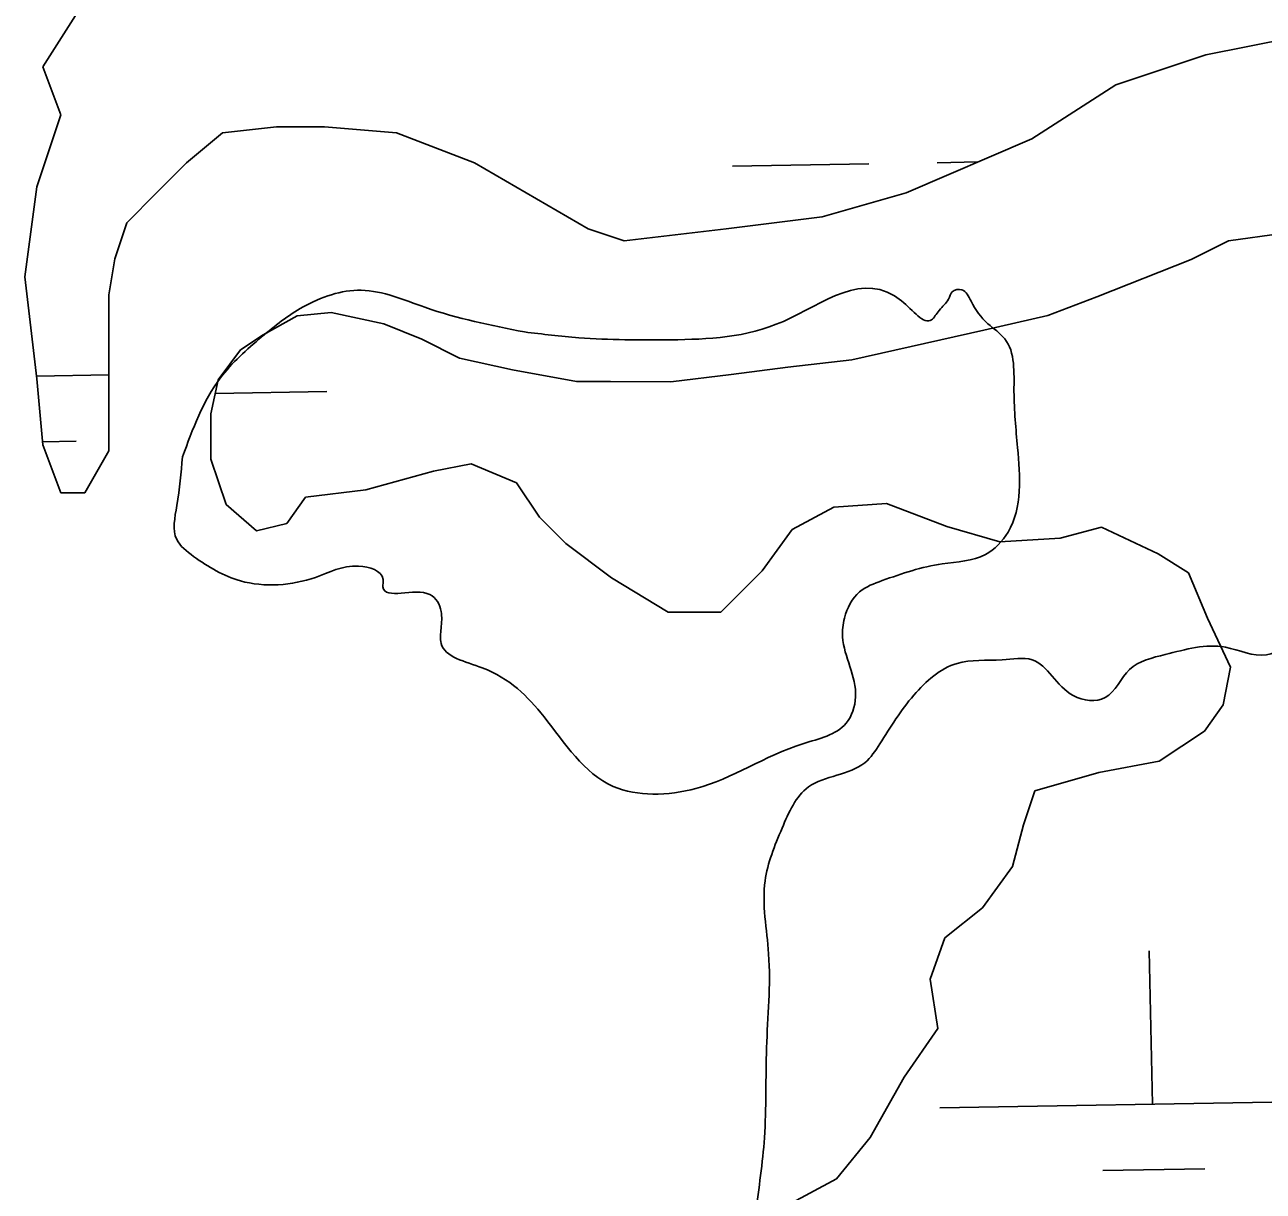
# Model space of a CAD drawing. Extents: x 3887375 to 3925618, y 296674 to 322633.
# Drawn here: x 3901411.1 to 3901701.7, y 320122.7 to 320396.3 of the extents above; entities that cross this region are included whole.
import ezdxf

# ---------------------------------------------------------------- set-up
doc = ezdxf.new("R2010")
doc.units = 0
for name, color, linetype in [('V-RIVR-EDGE', 7, 'Continuous'), ('V-TOPO-SHOR', 7, 'Continuous'), ('V-WETL-SWMP', 7, 'Continuous')]:
    doc.layers.add(name, color=color, linetype=linetype)

msp = doc.modelspace()

# ---------------------------------------------------------------- linework, layer by layer
at = {"layer": 'V-RIVR-EDGE'}
for points in [[(3901528.34, 320324.22), (3901541.11, 320322.87), (3901562.68, 320322.38), (3901589.11, 320326.71), (3901616.86, 320331.49), (3901623.9, 320327.07), (3901625.66, 320329.27), (3901627.87, 320331.9), (3901628.76, 320333.66), (3901630.96, 320334.1), (3901633.15, 320331.45), (3901637.1, 320326.16), (3901641.06, 320322.62), (3901643.23, 320310.29), (3901644.08, 320297.08), (3901641.83, 320277.27), (3901636.53, 320272), (3901626.4, 320269.82), (3901612.3, 320265.89), (3901607.01, 320263.27), (3901603.47, 320257.11), (3901603.02, 320252.71), (3901606.07, 320238.61), (3901603.85, 320232.45), (3901593.71, 320227.63), (3901568.59, 320217.13), (3901558.46, 320215.83), (3901549.21, 320217.62), (3901532.96, 320233.95), (3901518.46, 320245.43), (3901508.79, 320251.18), (3901508.8, 320254.7), (3901508.81, 320258.66), (3901506.17, 320262.63), (3901495.17, 320264.42), (3901495.18, 320266.18), (3901489.46, 320269.28), (3901479.33, 320266.66), (3901461.71, 320265.83), (3901450.72, 320271.58), (3901446.76, 320275.55), (3901446.78, 320283.48), (3901448.13, 320294.92)], [(3901448.13, 320294.92), (3901456.98, 320313.39), (3901466.7, 320323.05), (3901476.4, 320330.08), (3901490.06, 320334), (3901505.02, 320330), (3901528.34, 320324.22)], [(3901576.42, 320001.8), (3901584.35, 320005.3), (3901595.81, 320007.03), (3901600.22, 320013.19), (3901602.02, 320025.51), (3901603.38, 320043.12), (3901603.85, 320053.68), (3901602.1, 320058.97), (3901598.14, 320060.3), (3901580.96, 320057.26), (3901579.2, 320057.71), (3901579.21, 320063.43), (3901581.87, 320067.39), (3901586.27, 320070.02), (3901591.12, 320071.77), (3901595.09, 320071.76), (3901599.05, 320074.39), (3901598.18, 320077.04), (3901590.28, 320086.74), (3901584.13, 320094.68), (3901581.51, 320101.29), (3901581.53, 320108.34), (3901583.77, 320126.39), (3901584.67, 320135.19), (3901585.17, 320156.32), (3901585.66, 320178.34), (3901584.82, 320195.51), (3901588.82, 320207.83), (3901595.01, 320217.5), (3901608.23, 320223.19), (3901611.76, 320227.59), (3901619.72, 320239.02), (3901629.86, 320246.48), (3901640.43, 320247.33), (3901647.48, 320247.31), (3901657.14, 320238.92), (3901664.63, 320238.47), (3901670.37, 320245.06), (3901678.74, 320248.56), (3901692.84, 320250.28), (3901702.52, 320248.5), (3901710.45, 320250.24), (3901714.4, 320246.71), (3901710.4, 320231.75), (3901716.11, 320224.69), (3901728.43, 320219.81), (3901732.8, 320207.47), (3901737.17, 320196.02), (3901744.21, 320191.16), (3901749.94, 320194.66), (3901753.91, 320198.62), (3901762.72, 320198.59), (3901773.26, 320190.64), (3901778.09, 320184.91), (3901780.3, 320185.34), (3901784.71, 320189.73), (3901790, 320191.48), (3901795.27, 320187.95), (3901793.93, 320179.58), (3901785.97, 320164.63), (3901772.72, 320150.14), (3901755.51, 320133.89), (3901750.21, 320127.74), (3901745.35, 320119.82), (3901739.62, 320118.52), (3901731.26, 320118.54), (3901721.56, 320114.6), (3901708.76, 320102.3), (3901697.26, 320079.43), (3901690.17, 320061.84), (3901679.1, 320037.65)]]:
    msp.add_spline(points, degree=3, dxfattribs=at)
at = {"layer": 'V-TOPO-SHOR'}
for p, q in [((3901415.33, 320386.42), (3901425.18, 320401.9)), ((3901709.34, 320393.45), (3901688.24, 320389.23)), ((3901688.24, 320389.23), (3901667.14, 320382.19)), ((3901419.55, 320375.16), (3901415.33, 320386.42)), ((3901667.14, 320382.19), (3901647.45, 320369.53)), ((3901413.93, 320358.27), (3901419.55, 320375.16)), ((3901457.54, 320370.93), (3901449.1, 320363.9)), ((3901470.2, 320372.34), (3901457.54, 320370.93)), ((3901481.45, 320372.34), (3901470.2, 320372.34)), ((3901498.33, 320370.93), (3901481.45, 320372.34)), ((3901516.62, 320363.9), (3901498.33, 320370.93)), ((3901647.45, 320369.53), (3901617.91, 320356.86)), ((3901449.1, 320363.9), (3901442.06, 320356.86)), ((3901543.35, 320348.41), (3901516.62, 320363.9)), ((3901411.11, 320337.15), (3901413.93, 320358.27)), ((3901442.06, 320356.86), (3901435.03, 320349.82)), ((3901617.91, 320356.86), (3901598.21, 320351.23)), ((3901598.21, 320351.23), (3901575.7, 320348.41)), ((3901435.03, 320349.82), (3901432.21, 320341.37)), ((3901551.79, 320345.6), (3901543.35, 320348.41)), ((3901575.7, 320348.41), (3901551.79, 320345.6)), ((3901693.6, 320345.62), (3901705.99, 320347.34)), ((3901684.77, 320341.23), (3901693.6, 320345.62)), ((3901432.21, 320341.37), (3901430.81, 320332.93)), ((3901662.68, 320332.47), (3901684.77, 320341.23)), ((3901413.93, 320313.22), (3901411.11, 320337.15)), ((3901430.81, 320332.93), (3901430.81, 320318.85)), ((3901651.19, 320328.1), (3901662.68, 320332.47)), ((3901467.07, 320323.57), (3901475.02, 320327.97)), ((3901475.02, 320327.97), (3901482.98, 320328.82)), ((3901482.98, 320328.82), (3901495.39, 320326.11)), ((3901636.15, 320324.62), (3901651.19, 320328.1)), ((3901495.39, 320326.11), (3901504.25, 320322.53)), ((3901605.2, 320317.67), (3901636.15, 320324.62)), ((3901461.77, 320320.06), (3901467.07, 320323.57)), ((3901504.25, 320322.53), (3901513.13, 320318.06)), ((3901430.81, 320318.85), (3901430.81, 320303.37)), ((3901456.49, 320313), (3901461.77, 320320.06)), ((3901513.13, 320318.06), (3901525.53, 320315.36)), ((3901525.53, 320315.36), (3901540.59, 320312.63)), ((3901576.88, 320314.25), (3901590.15, 320315.96)), ((3901590.15, 320315.96), (3901605.2, 320317.67)), ((3901415.33, 320297.74), (3901413.93, 320313.22)), ((3901454.75, 320305.03), (3901456.49, 320313)), ((3901540.59, 320312.63), (3901548.56, 320312.6)), ((3901548.56, 320312.6), (3901562.73, 320312.54)), ((3901562.73, 320312.54), (3901576.88, 320314.25)), ((3901454.8, 320294.41), (3901454.75, 320305.03)), ((3901430.81, 320303.37), (3901430.81, 320296.33)), ((3901419.55, 320286.48), (3901415.33, 320297.74)), ((3901430.81, 320296.33), (3901425.18, 320286.48)), ((3901458.39, 320283.77), (3901454.8, 320294.41)), ((3901515.89, 320293.26), (3901507.04, 320291.53)), ((3901526.53, 320288.79), (3901515.89, 320293.26)), ((3901507.04, 320291.53), (3901491.13, 320287.17)), ((3901425.18, 320286.48), (3901419.55, 320286.48)), ((3901491.13, 320287.17), (3901476.97, 320285.46)), ((3901531.88, 320280.8), (3901526.53, 320288.79)), ((3901465.5, 320277.54), (3901458.39, 320283.77)), ((3901476.97, 320285.46), (3901472.57, 320279.28)), ((3901613.31, 320283.99), (3901600.92, 320283.16)), ((3901627.5, 320278.62), (3901613.31, 320283.99)), ((3901538.1, 320274.57), (3901531.88, 320280.8)), ((3901600.92, 320283.16), (3901591.2, 320277.89)), ((3901472.57, 320279.28), (3901465.5, 320277.54)), ((3901591.2, 320277.89), (3901584.16, 320268.18)), ((3901639.91, 320275.02), (3901627.5, 320278.62)), ((3901663.79, 320278.46), (3901654.07, 320275.85)), ((3901677.1, 320272.21), (3901663.79, 320278.46)), ((3901548.76, 320266.56), (3901538.1, 320274.57)), ((3901654.07, 320275.85), (3901639.91, 320275.02)), ((3901684.2, 320267.75), (3901677.1, 320272.21)), ((3901562.07, 320258.53), (3901548.76, 320266.56)), ((3901584.16, 320268.18), (3901574.47, 320258.48)), ((3901688.67, 320257.11), (3901684.2, 320267.75)), ((3901574.47, 320258.48), (3901562.07, 320258.53)), ((3901694.03, 320245.57), (3901688.67, 320257.11)), ((3901692.3, 320236.73), (3901694.03, 320245.57)), ((3901687.9, 320230.55), (3901692.3, 320236.73)), ((3901677.31, 320223.51), (3901687.9, 320230.55)), ((3901663.16, 320220.92), (3901677.31, 320223.51)), ((3901648.12, 320216.55), (3901663.16, 320220.92)), ((3901645.5, 320208.6), (3901648.12, 320216.55)), ((3901642.89, 320198.87), (3901645.5, 320208.6)), ((3901635.85, 320189.16), (3901642.89, 320198.87)), ((3901627.03, 320182.11), (3901635.85, 320189.16)), ((3901623.53, 320172.39), (3901627.03, 320182.11)), ((3901625.35, 320160.87), (3901623.53, 320172.39)), ((3901617.43, 320149.4), (3901625.35, 320160.87)), ((3901609.52, 320135.27), (3901617.43, 320149.4)), ((3901601.6, 320125.56), (3901609.52, 320135.27)), ((3901590.11, 320119.41), (3901601.6, 320125.56))]:
    msp.add_line(p, q, dxfattribs=at)
at = {"layer": 'V-WETL-SWMP'}
for p, q in [((3901415.33, 320386.42), (3901425.18, 320401.9)), ((3901415.33, 320386.42), (3901425.18, 320401.9)), ((3901415.33, 320386.42), (3901425.18, 320401.9)), ((3901709.34, 320393.45), (3901688.24, 320389.23)), ((3901709.34, 320393.45), (3901688.24, 320389.23)), ((3901709.34, 320393.45), (3901688.24, 320389.23)), ((3901688.24, 320389.23), (3901667.14, 320382.19)), ((3901688.24, 320389.23), (3901667.14, 320382.19)), ((3901688.24, 320389.23), (3901667.14, 320382.19)), ((3901419.55, 320375.16), (3901415.33, 320386.42)), ((3901419.55, 320375.16), (3901415.33, 320386.42)), ((3901419.55, 320375.16), (3901415.33, 320386.42)), ((3901667.14, 320382.19), (3901647.45, 320369.53)), ((3901667.14, 320382.19), (3901647.45, 320369.53)), ((3901667.14, 320382.19), (3901647.45, 320369.53)), ((3901413.93, 320358.27), (3901419.55, 320375.16)), ((3901413.93, 320358.27), (3901419.55, 320375.16)), ((3901413.93, 320358.27), (3901419.55, 320375.16)), ((3901457.54, 320370.93), (3901449.1, 320363.9)), ((3901457.54, 320370.93), (3901449.1, 320363.9)), ((3901457.54, 320370.93), (3901449.1, 320363.9)), ((3901470.2, 320372.34), (3901457.54, 320370.93)), ((3901470.2, 320372.34), (3901457.54, 320370.93)), ((3901470.2, 320372.34), (3901457.54, 320370.93)), ((3901481.45, 320372.34), (3901470.2, 320372.34)), ((3901481.45, 320372.34), (3901470.2, 320372.34)), ((3901481.45, 320372.34), (3901470.2, 320372.34)), ((3901498.33, 320370.93), (3901481.45, 320372.34)), ((3901498.33, 320370.93), (3901481.45, 320372.34)), ((3901498.33, 320370.93), (3901481.45, 320372.34)), ((3901516.62, 320363.9), (3901498.33, 320370.93)), ((3901516.62, 320363.9), (3901498.33, 320370.93)), ((3901516.62, 320363.9), (3901498.33, 320370.93)), ((3901647.45, 320369.53), (3901617.91, 320356.86)), ((3901647.45, 320369.53), (3901617.91, 320356.86)), ((3901647.45, 320369.53), (3901617.91, 320356.86)), ((3901449.1, 320363.9), (3901442.06, 320356.86)), ((3901449.1, 320363.9), (3901442.06, 320356.86)), ((3901449.1, 320363.9), (3901442.06, 320356.86)), ((3901543.35, 320348.41), (3901516.62, 320363.9)), ((3901543.35, 320348.41), (3901516.62, 320363.9)), ((3901543.35, 320348.41), (3901516.62, 320363.9)), ((3901577.19, 320363.1), (3901609.18, 320363.65)), ((3901625.18, 320363.92), (3901634.77, 320364.09)), ((3901411.11, 320337.15), (3901413.93, 320358.27)), ((3901411.11, 320337.15), (3901413.93, 320358.27)), ((3901411.11, 320337.15), (3901413.93, 320358.27)), ((3901442.06, 320356.86), (3901435.03, 320349.82)), ((3901442.06, 320356.86), (3901435.03, 320349.82)), ((3901442.06, 320356.86), (3901435.03, 320349.82)), ((3901617.91, 320356.86), (3901598.21, 320351.23)), ((3901617.91, 320356.86), (3901598.21, 320351.23)), ((3901617.91, 320356.86), (3901598.21, 320351.23)), ((3901598.21, 320351.23), (3901575.7, 320348.41)), ((3901598.21, 320351.23), (3901575.7, 320348.41)), ((3901598.21, 320351.23), (3901575.7, 320348.41)), ((3901435.03, 320349.82), (3901432.21, 320341.37)), ((3901435.03, 320349.82), (3901432.21, 320341.37)), ((3901435.03, 320349.82), (3901432.21, 320341.37)), ((3901551.79, 320345.6), (3901543.35, 320348.41)), ((3901551.79, 320345.6), (3901543.35, 320348.41)), ((3901551.79, 320345.6), (3901543.35, 320348.41)), ((3901575.7, 320348.41), (3901551.79, 320345.6)), ((3901575.7, 320348.41), (3901551.79, 320345.6)), ((3901575.7, 320348.41), (3901551.79, 320345.6)), ((3901693.6, 320345.62), (3901705.99, 320347.34)), ((3901693.6, 320345.62), (3901705.99, 320347.34)), ((3901684.77, 320341.23), (3901693.6, 320345.62)), ((3901684.77, 320341.23), (3901693.6, 320345.62)), ((3901432.21, 320341.37), (3901430.81, 320332.93)), ((3901432.21, 320341.37), (3901430.81, 320332.93)), ((3901432.21, 320341.37), (3901430.81, 320332.93)), ((3901662.68, 320332.47), (3901684.77, 320341.23)), ((3901662.68, 320332.47), (3901684.77, 320341.23)), ((3901413.93, 320313.22), (3901411.11, 320337.15)), ((3901413.93, 320313.22), (3901411.11, 320337.15)), ((3901413.93, 320313.22), (3901411.11, 320337.15)), ((3901430.81, 320332.93), (3901430.81, 320318.85)), ((3901430.81, 320332.93), (3901430.81, 320318.85)), ((3901430.81, 320332.93), (3901430.81, 320318.85)), ((3901651.19, 320328.1), (3901662.68, 320332.47)), ((3901651.19, 320328.1), (3901662.68, 320332.47)), ((3901467.07, 320323.57), (3901475.02, 320327.97)), ((3901467.07, 320323.57), (3901475.02, 320327.97)), ((3901475.02, 320327.97), (3901482.98, 320328.82)), ((3901475.02, 320327.97), (3901482.98, 320328.82)), ((3901482.98, 320328.82), (3901495.39, 320326.11)), ((3901482.98, 320328.82), (3901495.39, 320326.11)), ((3901636.15, 320324.62), (3901651.19, 320328.1)), ((3901636.15, 320324.62), (3901651.19, 320328.1)), ((3901495.39, 320326.11), (3901504.25, 320322.53)), ((3901495.39, 320326.11), (3901504.25, 320322.53)), ((3901605.2, 320317.67), (3901636.15, 320324.62)), ((3901605.2, 320317.67), (3901636.15, 320324.62)), ((3901461.77, 320320.06), (3901467.07, 320323.57)), ((3901461.77, 320320.06), (3901467.07, 320323.57)), ((3901504.25, 320322.53), (3901513.13, 320318.06)), ((3901504.25, 320322.53), (3901513.13, 320318.06)), ((3901430.81, 320318.85), (3901430.81, 320303.37)), ((3901430.81, 320318.85), (3901430.81, 320303.37)), ((3901430.81, 320318.85), (3901430.81, 320303.37)), ((3901456.49, 320313), (3901461.77, 320320.06)), ((3901456.49, 320313), (3901461.77, 320320.06)), ((3901513.13, 320318.06), (3901525.53, 320315.36)), ((3901513.13, 320318.06), (3901525.53, 320315.36)), ((3901525.53, 320315.36), (3901540.59, 320312.63)), ((3901525.53, 320315.36), (3901540.59, 320312.63)), ((3901576.88, 320314.25), (3901590.15, 320315.96)), ((3901576.88, 320314.25), (3901590.15, 320315.96)), ((3901590.15, 320315.96), (3901605.2, 320317.67)), ((3901590.15, 320315.96), (3901605.2, 320317.67)), ((3901413.85, 320313.86), (3901430.81, 320314.15)), ((3901415.33, 320297.74), (3901413.93, 320313.22)), ((3901415.33, 320297.74), (3901413.93, 320313.22)), ((3901415.33, 320297.74), (3901413.93, 320313.22)), ((3901454.75, 320305.03), (3901456.49, 320313)), ((3901454.75, 320305.03), (3901456.49, 320313)), ((3901540.59, 320312.63), (3901548.56, 320312.6)), ((3901540.59, 320312.63), (3901548.56, 320312.6)), ((3901548.56, 320312.6), (3901562.73, 320312.54)), ((3901548.56, 320312.6), (3901562.73, 320312.54)), ((3901562.73, 320312.54), (3901576.88, 320314.25)), ((3901562.73, 320312.54), (3901576.88, 320314.25)), ((3901455.79, 320309.79), (3901482, 320310.24)), ((3901454.8, 320294.41), (3901454.75, 320305.03)), ((3901454.8, 320294.41), (3901454.75, 320305.03)), ((3901430.81, 320303.37), (3901430.81, 320296.33)), ((3901430.81, 320303.37), (3901430.81, 320296.33)), ((3901430.81, 320303.37), (3901430.81, 320296.33)), ((3901415.27, 320298.45), (3901423.21, 320298.59)), ((3901419.55, 320286.48), (3901415.33, 320297.74)), ((3901419.55, 320286.48), (3901415.33, 320297.74)), ((3901419.55, 320286.48), (3901415.33, 320297.74)), ((3901430.81, 320296.33), (3901425.18, 320286.48)), ((3901430.81, 320296.33), (3901425.18, 320286.48)), ((3901430.81, 320296.33), (3901425.18, 320286.48)), ((3901458.39, 320283.77), (3901454.8, 320294.41)), ((3901458.39, 320283.77), (3901454.8, 320294.41)), ((3901515.89, 320293.26), (3901507.04, 320291.53)), ((3901515.89, 320293.26), (3901507.04, 320291.53)), ((3901526.53, 320288.79), (3901515.89, 320293.26)), ((3901526.53, 320288.79), (3901515.89, 320293.26)), ((3901507.04, 320291.53), (3901491.13, 320287.17)), ((3901507.04, 320291.53), (3901491.13, 320287.17)), ((3901425.18, 320286.48), (3901419.55, 320286.48)), ((3901425.18, 320286.48), (3901419.55, 320286.48)), ((3901425.18, 320286.48), (3901419.55, 320286.48)), ((3901491.13, 320287.17), (3901476.97, 320285.46)), ((3901491.13, 320287.17), (3901476.97, 320285.46)), ((3901531.88, 320280.8), (3901526.53, 320288.79)), ((3901531.88, 320280.8), (3901526.53, 320288.79)), ((3901465.5, 320277.54), (3901458.39, 320283.77)), ((3901465.5, 320277.54), (3901458.39, 320283.77)), ((3901476.97, 320285.46), (3901472.57, 320279.28)), ((3901476.97, 320285.46), (3901472.57, 320279.28)), ((3901613.31, 320283.99), (3901600.92, 320283.16)), ((3901613.31, 320283.99), (3901600.92, 320283.16)), ((3901627.5, 320278.62), (3901613.31, 320283.99)), ((3901627.5, 320278.62), (3901613.31, 320283.99)), ((3901538.1, 320274.57), (3901531.88, 320280.8)), ((3901538.1, 320274.57), (3901531.88, 320280.8)), ((3901600.92, 320283.16), (3901591.2, 320277.89)), ((3901600.92, 320283.16), (3901591.2, 320277.89)), ((3901472.57, 320279.28), (3901465.5, 320277.54)), ((3901472.57, 320279.28), (3901465.5, 320277.54)), ((3901591.2, 320277.89), (3901584.16, 320268.18)), ((3901591.2, 320277.89), (3901584.16, 320268.18)), ((3901639.91, 320275.02), (3901627.5, 320278.62)), ((3901639.91, 320275.02), (3901627.5, 320278.62)), ((3901663.79, 320278.46), (3901654.07, 320275.85)), ((3901663.79, 320278.46), (3901654.07, 320275.85)), ((3901677.1, 320272.21), (3901663.79, 320278.46)), ((3901677.1, 320272.21), (3901663.79, 320278.46)), ((3901548.76, 320266.56), (3901538.1, 320274.57)), ((3901548.76, 320266.56), (3901538.1, 320274.57)), ((3901654.07, 320275.85), (3901639.91, 320275.02)), ((3901654.07, 320275.85), (3901639.91, 320275.02)), ((3901684.2, 320267.75), (3901677.1, 320272.21)), ((3901684.2, 320267.75), (3901677.1, 320272.21)), ((3901562.07, 320258.53), (3901548.76, 320266.56)), ((3901562.07, 320258.53), (3901548.76, 320266.56)), ((3901584.16, 320268.18), (3901574.47, 320258.48)), ((3901584.16, 320268.18), (3901574.47, 320258.48)), ((3901688.67, 320257.11), (3901684.2, 320267.75)), ((3901688.67, 320257.11), (3901684.2, 320267.75)), ((3901574.47, 320258.48), (3901562.07, 320258.53)), ((3901574.47, 320258.48), (3901562.07, 320258.53)), ((3901694.03, 320245.57), (3901688.67, 320257.11)), ((3901694.03, 320245.57), (3901688.67, 320257.11)), ((3901692.3, 320236.73), (3901694.03, 320245.57)), ((3901692.3, 320236.73), (3901694.03, 320245.57)), ((3901687.9, 320230.55), (3901692.3, 320236.73)), ((3901687.9, 320230.55), (3901692.3, 320236.73)), ((3901677.31, 320223.51), (3901687.9, 320230.55)), ((3901677.31, 320223.51), (3901687.9, 320230.55)), ((3901663.16, 320220.92), (3901677.31, 320223.51)), ((3901663.16, 320220.92), (3901677.31, 320223.51)), ((3901648.12, 320216.55), (3901663.16, 320220.92)), ((3901648.12, 320216.55), (3901663.16, 320220.92)), ((3901645.5, 320208.6), (3901648.12, 320216.55)), ((3901645.5, 320208.6), (3901648.12, 320216.55)), ((3901642.89, 320198.87), (3901645.5, 320208.6)), ((3901642.89, 320198.87), (3901645.5, 320208.6)), ((3901635.85, 320189.16), (3901642.89, 320198.87)), ((3901635.85, 320189.16), (3901642.89, 320198.87)), ((3901627.03, 320182.11), (3901635.85, 320189.16)), ((3901627.03, 320182.11), (3901635.85, 320189.16)), ((3901623.53, 320172.39), (3901627.03, 320182.11)), ((3901623.53, 320172.39), (3901627.03, 320182.11)), ((3901675.7, 320143.1), (3901674.93, 320179.02)), ((3901625.35, 320160.87), (3901623.53, 320172.39)), ((3901625.35, 320160.87), (3901623.53, 320172.39)), ((3901617.43, 320149.4), (3901625.35, 320160.87)), ((3901617.43, 320149.4), (3901625.35, 320160.87)), ((3901609.52, 320135.27), (3901617.43, 320149.4)), ((3901609.52, 320135.27), (3901617.43, 320149.4)), ((3901625.81, 320142.25), (3901725.58, 320143.96)), ((3901601.6, 320125.56), (3901609.52, 320135.27)), ((3901601.6, 320125.56), (3901609.52, 320135.27)), ((3901664.06, 320127.5), (3901688, 320127.91)), ((3901590.11, 320119.41), (3901601.6, 320125.56)), ((3901590.11, 320119.41), (3901601.6, 320125.56))]:
    msp.add_line(p, q, dxfattribs=at)

doc.saveas('drawing.dxf')
